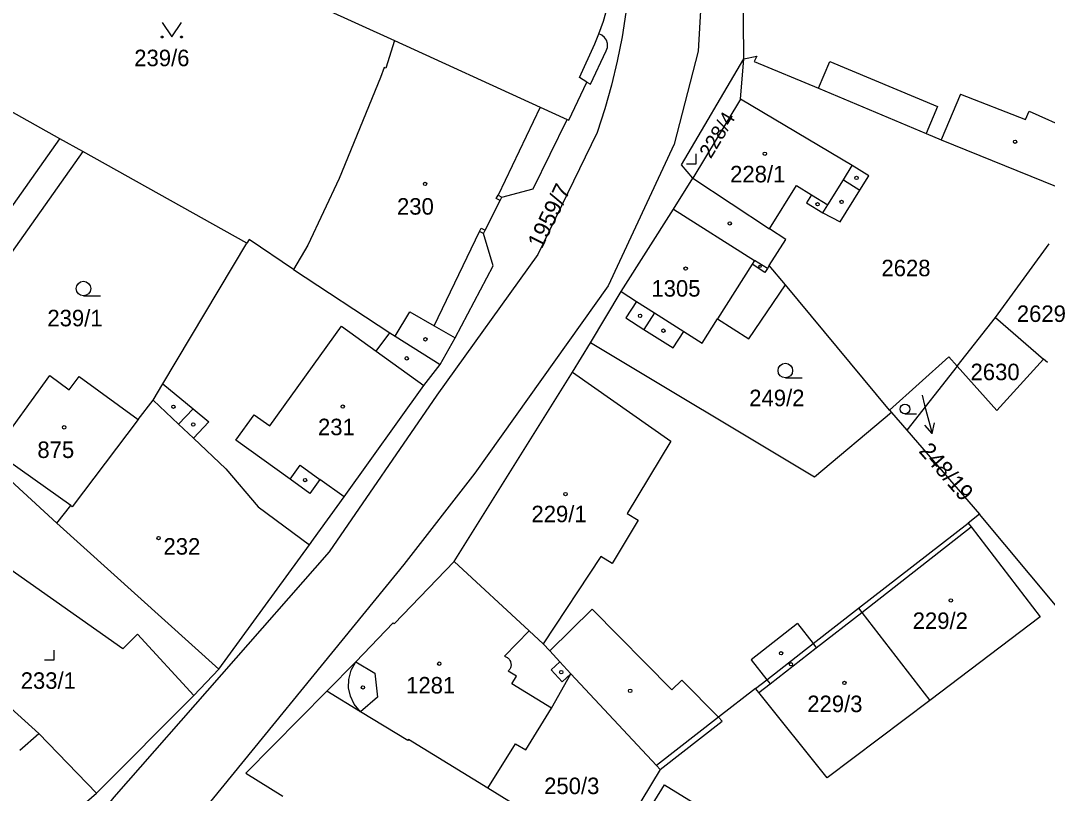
# Model space of a CAD drawing. Extents: x -679220 to -673243, y -1075091 to -1066557.
# Drawn here: x -676182 to -676076.2, y -1071816.4 to -1071736.7 of the extents above; entities that cross this region are included whole.
import ezdxf

# ---------------------------------------------------------------- set-up
doc = ezdxf.new("R2010")
doc.units = 0
for name, color, linetype in [('Hranice parcel', 7, 'Continuous'), ('Parcelní čísla', 7, 'Continuous'), ('Pop  PČ popisy', 7, 'Continuous'), ('Vnitřní kresba', 7, 'Continuous'), ('Značky budov', 7, 'Continuous'), ('Značky kultur', 7, 'Continuous')]:
    doc.layers.add(name, color=color, linetype=linetype)

msp = doc.modelspace()

# ---------------------------------------------------------------- linework, layer by layer
at = {"layer": 'Hranice parcel'}
for p, q in [((-676107.78, -1071744.81), (-676107.45, -1071740.64)), ((-676177.92, -1071748.87), (-676185.65, -1071744.56)), ((-676107.78, -1071744.81), (-676112.69, -1071752.95)), ((-676195.04, -1071773.17), (-676177.92, -1071748.87)), ((-676175.55, -1071750.2), (-676177.92, -1071748.87)), ((-676175.55, -1071750.2), (-676193.13, -1071774.91)), ((-676158.64, -1071759.64), (-676175.55, -1071750.2)), ((-676112.69, -1071752.95), (-676104.8, -1071758.15)), ((-676081.51, -1071767.29), (-676075.98, -1071759.72)), ((-676092.44, -1071776.86), (-676103.16, -1071763.95)), ((-676123.26, -1071769.92), (-676120.09, -1071764.63)), ((-676085.46, -1071772.32), (-676081.51, -1071767.29)), ((-676081.51, -1071767.29), (-676076.59, -1071771.59)), ((-676076.15, -1071771.95), (-676076.59, -1071771.59)), ((-676085.46, -1071772.32), (-676090.66, -1071778.91)), ((-676193.13, -1071774.91), (-676178.23, -1071788.5)), ((-676169.85, -1071777.83), (-676168.29, -1071775.82)), ((-676092.44, -1071776.86), (-676092.24, -1071777.09)), ((-676092.24, -1071777.09), (-676090.66, -1071778.91)), ((-676090.66, -1071778.91), (-676083.15, -1071787.56)), ((-676178.23, -1071788.5), (-676176.79, -1071786.69)), ((-676178.23, -1071788.5), (-676161.55, -1071803.55)), ((-676095.62, -1071797.27), (-676084.33, -1071788.48)), ((-676083.15, -1071787.56), (-676084.33, -1071788.48)), ((-676161.55, -1071803.55), (-676152.21, -1071790.73)), ((-676161.55, -1071803.55), (-676164.11, -1071806.27)), ((-676125.26, -1071804.02), (-676116.46, -1071813.48)), ((-676174.13, -1071816.31), (-676164.11, -1071806.27)), ((-676121.73, -1071823.25), (-676133.82, -1071815.8)), ((-676186.72, -1071827.16), (-676174.13, -1071816.31))]:
    msp.add_line(p, q, dxfattribs=at)
for points in [[(-676099.38, -1071590.43), (-676125.1, -1071603.36), (-676134.03, -1071611.63), (-676132.28, -1071638.9), (-676113.31, -1071708.7), (-676111.17, -1071722.51), (-676112.16, -1071739.84), (-676114.63, -1071749.43), (-676121.41, -1071764.03), (-676135.15, -1071783.33), (-676142.46, -1071792.76), (-676166.36, -1071822.04), (-676175.39, -1071833.12), (-676182.45, -1071844.4), (-676187.2, -1071855.01), (-676191.45, -1071871.27), (-676192.51, -1071884.43), (-676191.2, -1071899.37), (-676183.88, -1071917.06), (-676171.89, -1071936.65), (-676157.14, -1071950.29), (-676143.77, -1071959.8), (-676108.24, -1071982.64), (-676103.47, -1071979.82)], [(-676120.56, -1071712.56), (-676120.05, -1071715.06), (-676119.63, -1071717.58), (-676119.32, -1071720.11), (-676119.1, -1071722.65), (-676118.99, -1071725.2), (-676118.97, -1071727.75), (-676118.98, -1071728.23), (-676119.08, -1071730.78), (-676119.29, -1071733.32), (-676119.59, -1071735.86), (-676119.99, -1071738.38), (-676120.49, -1071740.88), (-676121.09, -1071743.36), (-676121.78, -1071745.81), (-676122.57, -1071748.24)], [(-676151.9, -1071716.94), (-676158.66, -1071731.81), (-676143.45, -1071738.76), (-676144.34, -1071741.61), (-676144.49, -1071741.53), (-676144.89, -1071742.57), (-676149.15, -1071752.96), (-676152.35, -1071759.83), (-676153.84, -1071762.37)], [(-676122.39, -1071738.06), (-676121.89, -1071736.77), (-676121.68, -1071735.9), (-676120.6, -1071719.71), (-676120.74, -1071719.2)], [(-676107.45, -1071740.64), (-676107.5, -1071732.52), (-676107.55, -1071724.3)], [(-676121.62, -1071739.82), (-676121.51, -1071739.49), (-676121.49, -1071739.13), (-676121.5, -1071739.06), (-676121.6, -1071738.72), (-676121.8, -1071738.43), (-676122.07, -1071738.2), (-676122.39, -1071738.06)], [(-676138.75, -1071772.14), (-676137.2, -1071769.4), (-676133.27, -1071761.96), (-676134.28, -1071758.66), (-676134.1, -1071758.3), (-676132.55, -1071755.25), (-676132.37, -1071754.9), (-676129.16, -1071754.05), (-676125.64, -1071746.89), (-676125.49, -1071746.98), (-676123.61, -1071743.03), (-676123.24, -1071743.26), (-676121.62, -1071739.82)], [(-676112.69, -1071752.95), (-676113.86, -1071751.58), (-676107.45, -1071740.64)], [(-676107.45, -1071740.64), (-676106.12, -1071740.38), (-676106.39, -1071740.9), (-676099.76, -1071743.68), (-676088.67, -1071748.33), (-676087.1, -1071748.99), (-676075.34, -1071753.78), (-676073.91, -1071751.86), (-676071.71, -1071753.55)], [(-676104.8, -1071758.15), (-676102.03, -1071753.7), (-676100.48, -1071754.66), (-676100.99, -1071755.47), (-676099.3, -1071756.52), (-676097.52, -1071757.44), (-676095.49, -1071754.18), (-676094.57, -1071752.69), (-676096.27, -1071751.63), (-676107.78, -1071744.81)], [(-676122.57, -1071748.24), (-676128.67, -1071760.82), (-676139.08, -1071775.3), (-676150.18, -1071791.44), (-676172.35, -1071816.74), (-676187.37, -1071835.51)], [(-676120.09, -1071764.63), (-676114.68, -1071756.12), (-676112.69, -1071752.95)], [(-676103.16, -1071763.95), (-676104.82, -1071761.95), (-676103.11, -1071759.26), (-676104.8, -1071758.15)], [(-676168.29, -1071775.82), (-676167.29, -1071774.14), (-676158.64, -1071759.64)], [(-676153.84, -1071762.37), (-676158.41, -1071759.25), (-676158.64, -1071759.64)], [(-676153.84, -1071762.37), (-676143.93, -1071768.88), (-676143.36, -1071769.24), (-676138.75, -1071772.14)], [(-676120.09, -1071764.63), (-676118.51, -1071765.64), (-676119.59, -1071767.35), (-676117.74, -1071768.53), (-676114.72, -1071770.44), (-676113.63, -1071768.73), (-676111.75, -1071769.93), (-676110.17, -1071767.45), (-676106.92, -1071769.51), (-676103.16, -1071763.95)], [(-676137.29, -1071792.46), (-676125.09, -1071772.94), (-676123.26, -1071769.92)], [(-676092.24, -1071777.09), (-676100.15, -1071783.77), (-676123.26, -1071769.92)], [(-676085.46, -1071772.32), (-676086.32, -1071771.35), (-676092.44, -1071776.86)], [(-676076.59, -1071771.59), (-676081.39, -1071776.9), (-676085.46, -1071772.32)], [(-676152.21, -1071790.73), (-676151.78, -1071790.15), (-676148.63, -1071785.79), (-676140.41, -1071774.31), (-676138.75, -1071772.14)], [(-676176.79, -1071786.69), (-676184.64, -1071781.1), (-676178.96, -1071773.29), (-676176.94, -1071774.76), (-676175.94, -1071773.39), (-676169.85, -1071777.83)], [(-676168.29, -1071775.82), (-676165.7, -1071778.29), (-676164.16, -1071779.74), (-676160.82, -1071782.91), (-676157.5, -1071786.82), (-676152.21, -1071790.73)], [(-676169.85, -1071777.83), (-676176.63, -1071786.8), (-676176.79, -1071786.69)], [(-676084.33, -1071788.48), (-676084.02, -1071788.89), (-676076.93, -1071798.15), (-676088.29, -1071806.76)], [(-676067.25, -1071806.74), (-676075.34, -1071796.95), (-676083.15, -1071787.56)], [(-676150.41, -1071805.8), (-676147.41, -1071802.79), (-676143.59, -1071798.76), (-676143.48, -1071798.86), (-676137.29, -1071792.46)], [(-676137.29, -1071792.46), (-676129.58, -1071799.58), (-676128.11, -1071800.94), (-676127.42, -1071801.66), (-676126.41, -1071802.78), (-676125.26, -1071804.02)], [(-676164.11, -1071806.27), (-676169.92, -1071799.92), (-676171.42, -1071801.45), (-676183.66, -1071792.83)], [(-676106.24, -1071805.53), (-676105.09, -1071804.63), (-676100.31, -1071800.91), (-676095.62, -1071797.27)], [(-676095.62, -1071797.27), (-676095.29, -1071797.7), (-676088.29, -1071806.76)], [(-676191.21, -1071799.76), (-676182.95, -1071807.55), (-676180.07, -1071810.19), (-676174.13, -1071816.31)], [(-676133.82, -1071815.8), (-676130.98, -1071811.23), (-676129.91, -1071811.85), (-676127.26, -1071807.55), (-676125.26, -1071804.02)], [(-676150.41, -1071805.8), (-676158.74, -1071814.27), (-676154.95, -1071816.63)], [(-676133.82, -1071815.8), (-676142, -1071810.78), (-676142.07, -1071810.91), (-676146.93, -1071807.93), (-676150.41, -1071805.8)], [(-676106.24, -1071805.53), (-676110.06, -1071808.5), (-676116.46, -1071813.48)], [(-676088.29, -1071806.76), (-676098.87, -1071814.76), (-676105.91, -1071805.94), (-676106.24, -1071805.53)], [(-676116.46, -1071813.48), (-676116.08, -1071813.9), (-676121.73, -1071823.25)], [(-676120.76, -1071823.81), (-676115.62, -1071815.48), (-676101.67, -1071824.07)]]:
    msp.add_lwpolyline(points, dxfattribs=at)
at = {"layer": 'Pop  PČ popisy'}
for p, q in [((-676089.09, -1071775.3), (-676088.82, -1071776.34)), ((-676088.82, -1071776.34), (-676088.04, -1071779.24)), ((-676088.04, -1071779.24), (-676088.79, -1071778.4)), ((-676088.04, -1071779.24), (-676087.82, -1071778.14))]:
    msp.add_line(p, q, dxfattribs=at)
at = {"layer": 'Vnitřní kresba'}
for p, q in [((-676143.45, -1071738.76), (-676128.42, -1071745.64)), ((-676122.8, -1071739.1), (-676122.39, -1071738.06)), ((-676124.39, -1071742.56), (-676122.8, -1071739.1)), ((-676099.76, -1071743.68), (-676098.6, -1071740.91)), ((-676098.6, -1071740.91), (-676087.51, -1071745.56)), ((-676123.61, -1071743.03), (-676124.39, -1071742.56)), ((-676085.12, -1071744.28), (-676087.1, -1071748.99)), ((-676085.12, -1071744.28), (-676078.42, -1071746.88)), ((-676128.42, -1071745.64), (-676132.77, -1071754.69)), ((-676128.42, -1071745.64), (-676125.64, -1071746.89)), ((-676087.51, -1071745.56), (-676088.67, -1071748.33)), ((-676078.42, -1071746.88), (-676078.05, -1071746.04)), ((-676078.05, -1071746.04), (-676071.64, -1071748.94)), ((-676097.19, -1071753.12), (-676096.27, -1071751.63)), ((-676098.8, -1071755.7), (-676097.19, -1071753.12)), ((-676097.19, -1071753.12), (-676095.49, -1071754.18)), ((-676132.95, -1071755.05), (-676132.77, -1071754.69)), ((-676132.77, -1071754.69), (-676132.37, -1071754.9)), ((-676100.48, -1071754.66), (-676098.8, -1071755.7)), ((-676132.55, -1071755.25), (-676132.95, -1071755.05)), ((-676099.3, -1071756.52), (-676098.8, -1071755.7)), ((-676114.68, -1071756.12), (-676106.34, -1071761.41)), ((-676139.35, -1071768.16), (-676134.68, -1071758.45)), ((-676134.68, -1071758.45), (-676134.5, -1071758.09)), ((-676134.28, -1071758.66), (-676134.68, -1071758.45)), ((-676134.5, -1071758.09), (-676134.1, -1071758.3)), ((-676106.6, -1071761.82), (-676110.17, -1071767.45)), ((-676106.34, -1071761.41), (-676106.6, -1071761.82)), ((-676105.28, -1071762.66), (-676106.6, -1071761.82)), ((-676105.02, -1071762.25), (-676106.34, -1071761.41)), ((-676104.82, -1071761.95), (-676105.02, -1071762.25)), ((-676105.02, -1071762.25), (-676105.28, -1071762.66)), ((-676118.51, -1071765.64), (-676116.65, -1071766.81)), ((-676143.36, -1071769.24), (-676141.85, -1071766.72)), ((-676141.85, -1071766.72), (-676139.35, -1071768.16)), ((-676116.65, -1071766.81), (-676117.74, -1071768.53)), ((-676116.65, -1071766.81), (-676113.63, -1071768.73)), ((-676156.29, -1071778.47), (-676148.89, -1071768.2)), ((-676148.89, -1071768.2), (-676145.32, -1071770.78)), ((-676139.35, -1071768.16), (-676137.2, -1071769.4)), ((-676145.32, -1071770.78), (-676143.93, -1071768.88)), ((-676145.32, -1071770.78), (-676140.41, -1071774.31)), ((-676125.09, -1071772.94), (-676114.97, -1071780.06)), ((-676167.29, -1071774.14), (-676164.19, -1071776.7)), ((-676164.19, -1071776.7), (-676165.7, -1071778.29)), ((-676164.19, -1071776.7), (-676162.55, -1071778.05)), ((-676159.77, -1071779.95), (-676157.88, -1071777.33)), ((-676157.88, -1071777.33), (-676156.29, -1071778.47)), ((-676162.55, -1071778.05), (-676164.16, -1071779.74)), ((-676154.19, -1071783.97), (-676159.77, -1071779.95)), ((-676114.97, -1071780.06), (-676119.48, -1071787.5)), ((-676154.19, -1071783.97), (-676153.16, -1071782.53)), ((-676153.16, -1071782.53), (-676151.12, -1071783.99)), ((-676152.16, -1071785.44), (-676154.19, -1071783.97)), ((-676151.12, -1071783.99), (-676152.16, -1071785.44)), ((-676148.63, -1071785.79), (-676151.12, -1071783.99)), ((-676119.48, -1071787.5), (-676118.32, -1071788.2)), ((-676118.32, -1071788.2), (-676121.02, -1071792.64)), ((-676095.29, -1071797.7), (-676084.02, -1071788.89)), ((-676122.18, -1071791.94), (-676128.11, -1071800.94)), ((-676121.02, -1071792.64), (-676122.18, -1071791.94)), ((-676127.42, -1071801.66), (-676123.08, -1071797.37)), ((-676123.08, -1071797.37), (-676114.86, -1071805.67)), ((-676099.98, -1071801.34), (-676095.29, -1071797.7)), ((-676101.91, -1071798.85), (-676106.69, -1071802.58)), ((-676101.91, -1071798.85), (-676100.31, -1071800.91)), ((-676129.58, -1071799.58), (-676132.12, -1071802.21)), ((-676100.31, -1071800.91), (-676099.98, -1071801.34)), ((-676104.75, -1071805.06), (-676099.98, -1071801.34)), ((-676147.91, -1071803.65), (-676147.41, -1071802.79)), ((-676147.41, -1071802.79), (-676145.48, -1071803.95)), ((-676127.31, -1071803.63), (-676126.41, -1071802.78)), ((-676106.69, -1071802.58), (-676105.09, -1071804.63)), ((-676148.15, -1071804.6), (-676147.91, -1071803.65)), ((-676145.48, -1071803.95), (-676145.19, -1071806.43)), ((-676130.87, -1071804.28), (-676131.72, -1071803.75)), ((-676131.34, -1071805.04), (-676130.87, -1071804.28)), ((-676126.16, -1071804.86), (-676127.31, -1071803.63)), ((-676125.26, -1071804.02), (-676126.16, -1071804.86)), ((-676148.17, -1071805.47), (-676148.15, -1071804.6)), ((-676147.98, -1071806.33), (-676148.17, -1071805.47)), ((-676127.26, -1071807.55), (-676131.34, -1071805.04)), ((-676114.86, -1071805.67), (-676113.84, -1071804.67)), ((-676113.84, -1071804.67), (-676110.06, -1071808.5)), ((-676105.91, -1071805.94), (-676104.75, -1071805.06)), ((-676105.09, -1071804.63), (-676104.75, -1071805.06)), ((-676147.59, -1071807.15), (-676147.98, -1071806.33)), ((-676145.19, -1071806.43), (-676146.93, -1071807.93)), ((-676146.93, -1071807.93), (-676147.59, -1071807.15)), ((-676110.06, -1071808.5), (-676109.67, -1071808.89)), ((-676116.08, -1071813.9), (-676109.67, -1071808.89)), ((-676182.04, -1071811.89), (-676180.07, -1071810.19))]:
    msp.add_line(p, q, dxfattribs=at)
msp.add_lwpolyline([(-676132.12, -1071802.21), (-676132.04, -1071802.23), (-676131.96, -1071802.27), (-676131.89, -1071802.3), (-676131.81, -1071802.35), (-676131.75, -1071802.4), (-676131.69, -1071802.46), (-676131.63, -1071802.52), (-676131.58, -1071802.59), (-676131.54, -1071802.66), (-676131.5, -1071802.74), (-676131.47, -1071802.82), (-676131.45, -1071802.9), (-676131.44, -1071802.99), (-676131.43, -1071803.07), (-676131.43, -1071803.15), (-676131.44, -1071803.24), (-676131.46, -1071803.32), (-676131.49, -1071803.4), (-676131.52, -1071803.48), (-676131.56, -1071803.55), (-676131.61, -1071803.62), (-676131.66, -1071803.69), (-676131.72, -1071803.75)], dxfattribs=at)
at = {"layer": 'Značky budov'}
for centre, radius in [((-676079.5, -1071749.19), 0.175), ((-676105.28, -1071750.42), 0.175), ((-676140.29, -1071753.53), 0.175), ((-676095.84, -1071752.91), 0.175), ((-676099.85, -1071755.63), 0.175), ((-676097.38, -1071755.39), 0.175), ((-676108.9, -1071757.6), 0.175), ((-676113.44, -1071762.26), 0.175), ((-676105.78, -1071762.02), 0.117), ((-676118.14, -1071767.13), 0.175), ((-676140.25, -1071769.55), 0.175), ((-676115.73, -1071768.66), 0.175), ((-676142.18, -1071771.51), 0.175), ((-676166.22, -1071776.5), 0.175), ((-676148.77, -1071776.48), 0.175), ((-676177.47, -1071778.62), 0.175), ((-676164.17, -1071778.33), 0.175), ((-676152.65, -1071784.06), 0.175), ((-676125.82, -1071785.5), 0.175), ((-676167.74, -1071790.03), 0.175), ((-676086.12, -1071796.46), 0.175), ((-676103.61, -1071801.9), 0.175), ((-676138.83, -1071802.98), 0.175), ((-676102.6, -1071803.04), 0.175), ((-676126.26, -1071803.85), 0.175), ((-676146.69, -1071805.42), 0.175), ((-676097.08, -1071804.96), 0.175), ((-676119.16, -1071805.78), 0.175)]:
    msp.add_circle(centre, radius, dxfattribs=at)
at = {"layer": 'Značky kultur'}
for p, q in [((-676112.37, -1071751.45), (-676112.37, -1071750.45)), ((-676113.37, -1071751.45), (-676112.37, -1071751.45)), ((-676175.48, -1071765.07), (-676173.73, -1071765.07)), ((-676103.17, -1071773.52), (-676101.42, -1071773.52)), ((-676090.85, -1071777.24), (-676089.67, -1071777.24)), ((-676178.51, -1071802.59), (-676178.51, -1071801.59)), ((-676179.51, -1071802.59), (-676178.51, -1071802.59))]:
    msp.add_line(p, q, dxfattribs=at)
msp.add_lwpolyline([(-676167.38, -1071736.89), (-676166.38, -1071738.39), (-676165.38, -1071736.89)], dxfattribs=at)
for centre, radius in [((-676167.38, -1071738.39), 0.1), ((-676165.38, -1071738.39), 0.1), ((-676175.48, -1071764.32), 0.75), ((-676103.17, -1071772.77), 0.75), ((-676090.85, -1071776.74), 0.502)]:
    msp.add_circle(centre, radius, dxfattribs=at)

# ---------------------------------------------------------------- texts
at = {"layer": 'Parcelní čísla'}
for s, p in [('239/6', (-676170.25, -1071741.4)), ('228/1', (-676108.86, -1071753.37)), ('230', (-676143.18, -1071756.7)), ('2628', (-676093.27, -1071763.05)), ('1305', (-676116.97, -1071765.15)), ('2629', (-676079.32, -1071767.76)), ('239/1', (-676179.2, -1071768.21)), ('2630', (-676084.09, -1071773.76)), ('249/2', (-676106.89, -1071776.44)), ('231', (-676151.32, -1071779.43)), ('875', (-676180.23, -1071781.78)), ('229/1', (-676129.33, -1071788.4)), ('232', (-676167.24, -1071791.74)), ('229/2', (-676090.05, -1071799.4)), ('233/1', (-676181.95, -1071805.57)), ('1281', (-676142.24, -1071806.05)), ('229/3', (-676100.91, -1071807.97)), ('250/3', (-676128.02, -1071816.42))]:
    msp.add_text(s, height=1.7, dxfattribs=at).set_placement(p)
for s, height, rotation, p in [('228/4', 1.5, 59, (-676110.85, -1071751.01)), ('1959/7', 1.7, 64, (-676128.28, -1071760.32)), ('248/19', 1.7, 311, (-676089.5, -1071781.11))]:
    msp.add_text(s, height=height, rotation=rotation, dxfattribs=at).set_placement(p)

doc.saveas('drawing.dxf')
